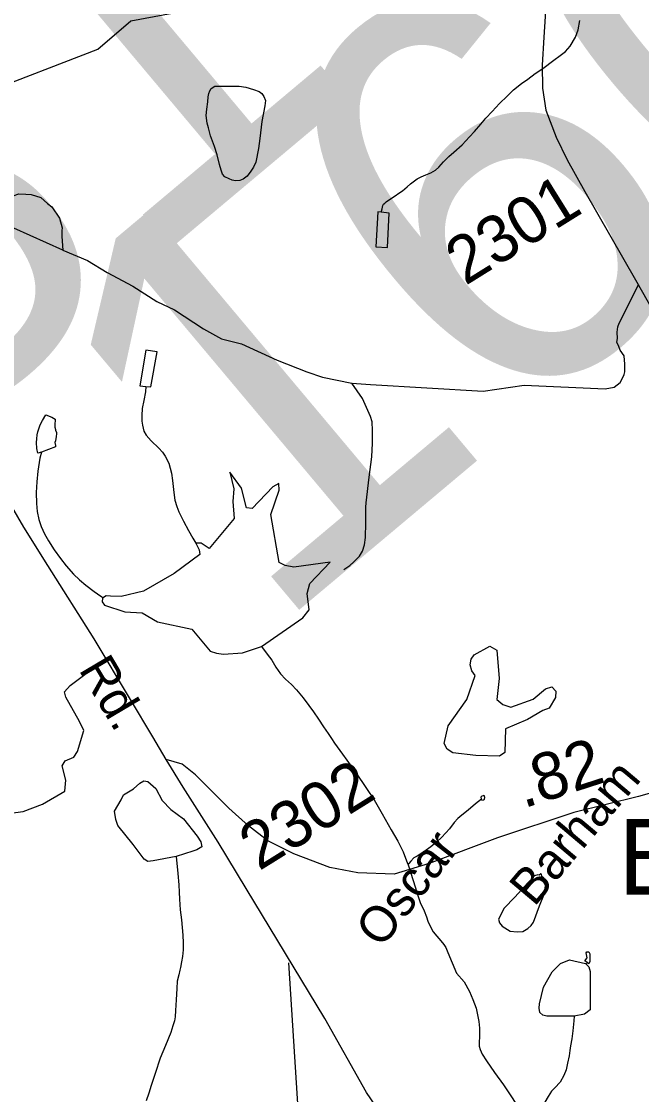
# Model space of a CAD drawing. Extents: x 2001466 to 31450019, y -30647475 to 847247.
# Drawn here: x 2171636 to 2174920, y 796489 to 802175 of the extents above; entities that cross this region are included whole.
import ezdxf

# ---------------------------------------------------------------- set-up
doc = ezdxf.new("R2010")
doc.units = 0
for name, color, linetype in [('Exist Civil Demographics Community Label', 7, 'Continuous'), ('Exist Hydrographic Misc Water Feature', 7, 'Continuous'), ('Exist Road Non-System Type 51', 7, 'Continuous'), ('Exist Road Primary NC Attributed', 7, 'Continuous'), ('Exist Road Primary NC Label', 7, 'Continuous'), ('Exist Road Secondary Mileage Hundredths English Label', 7, 'Continuous'), ('Exist Road Secondary Structure Culvert Number Label', 7, 'Continuous'), ('Exist Road Secondary Structure Standard Bridge Number Label', 7, 'Continuous'), ('Exist Road Secondary Type 51 Attributed', 7, 'Continuous'), ('Exist Road Secondary Type 51 Label', 7, 'Continuous'), ('Exist Road Secondary Type 51 Number Label', 7, 'Continuous')]:
    doc.layers.add(name, color=color, linetype=linetype)

msp = doc.modelspace()

# ---------------------------------------------------------------- linework, layer by layer
at = {"layer": 'Exist Hydrographic Misc Water Feature'}
for points in [[(2171199.3, 801995.9), (2171258.2, 801889.7), (2171425.3, 801791.1), (2172040.2, 802027.8), (2172215.3, 802178.4), (2172805.3, 802287.5)], [(2173541.8, 801164.7), (2173542.2, 801168.7), (2173545.7, 801182.8), (2173549.6, 801198.8), (2173553.5, 801206.7), (2173559.7, 801212.7), (2173567.5, 801218.8), (2173585.7, 801230.7), (2173615.4, 801251), (2173635.1, 801265), (2173653.4, 801277.3), (2173679, 801299.3), (2173697.3, 801313.6), (2173711, 801325.3), (2173731.1, 801341.7), (2173752.8, 801351.8), (2173777, 801362), (2173804.7, 801372), (2173828.7, 801386.2), (2173846.5, 801402.2), (2173872.2, 801430.4), (2173900.3, 801458.6), (2173925.9, 801482.7), (2173969.6, 801520.7), (2174009.3, 801563), (2174035.8, 801591), (2174069.2, 801631.4), (2174095.1, 801661.6), (2174128.7, 801697.9), (2174168.5, 801740.2), (2174208.5, 801778.4), (2174242.1, 801812.2), (2174283.9, 801846.4), (2174317.7, 801868.9), (2174357.7, 801899), (2174397.3, 801925.4), (2174455.3, 801969.4), (2174489, 801993.5), (2174516.9, 802015.7), (2174542.9, 802043.8), (2174570.4, 802092), (2174584.3, 802130), (2174594, 802180.1)], [(2172746.6, 801831.8), (2172788.3, 801832.4), (2172824.8, 801826.5), (2172864.3, 801814.8), (2172894.3, 801803), (2172908.4, 801792.8), (2172918.9, 801777), (2172928.9, 801755.2), (2172925, 801726.9), (2172909.7, 801644.9), (2172898.2, 801555), (2172892, 801501.1), (2172876.6, 801428.7), (2172864.5, 801402.6), (2172851.2, 801380.7), (2172830.7, 801354.6), (2172809.4, 801338.3), (2172793, 801332.3), (2172769.2, 801330.2), (2172751.1, 801334.1), (2172735.4, 801340.2), (2172713.4, 801352), (2172700.9, 801365.7), (2172692.9, 801387.6), (2172684.9, 801417.6), (2172672.8, 801467.7), (2172658.5, 801511.6), (2172638, 801569.5), (2172625.7, 801611.1), (2172619.5, 801635.2), (2172615, 801677.3), (2172617.5, 801709.4), (2172623.2, 801749), (2172625, 801775.1), (2172628.7, 801793.2), (2172632.8, 801807.2), (2172640.4, 801819.5), (2172660.7, 801831.4), (2172680.6, 801831.6), (2172702.3, 801831.6), (2172724.5, 801831.9), (2172746.6, 801831.8)], [(2173541.8, 801164.7), (2173524, 801166.6), (2173512.9, 800980.4), (2173575.3, 800976.7), (2173583.9, 801158.7), (2173541.8, 801164.7)], [(2172295.3, 800239.9), (2172321.4, 800238), (2172354.6, 800424.1), (2172294.5, 800433.6), (2172263.7, 800243.5), (2172295.3, 800239.9)], [(2172295.3, 800239.9), (2172292, 800211.7), (2172283.8, 800165.8), (2172276, 800124), (2172272.6, 800087.6), (2172272.8, 800057.6), (2172276.7, 800035.8), (2172284.7, 800003.8), (2172297.2, 799982), (2172323.2, 799952.2), (2172363.2, 799914.4), (2172383.3, 799892.3), (2172397.4, 799872.3), (2172415.7, 799834.7), (2172430.2, 799780.6), (2172436.2, 799742.8), (2172443, 799678.9), (2172448.7, 799639), (2172459.2, 799605), (2172469.4, 799577.1), (2172493.8, 799527.1), (2172519.9, 799477.4), (2172543.8, 799437.6), (2172558.7, 799409.7)], [(2171741.7, 799892.8), (2171722, 799886.9), (2171717.5, 799912.7), (2171715, 799944.7), (2171717.3, 799962.6), (2171719.1, 799984.7), (2171723, 800000.7), (2171734.7, 800036.7), (2171746.8, 800060.8), (2171764.4, 800091), (2171796.6, 800077.2), (2171814.5, 800067.2), (2171813, 800035.4), (2171813, 800025.2), (2171815.3, 800013.1), (2171816.7, 800009.3), (2171821, 799997.2), (2171821, 799989.1), (2171819.2, 799975.2), (2171815.5, 799953), (2171813.4, 799943.2), (2171815.5, 799927.1), (2171815.7, 799921.4), (2171741.7, 799892.8)], [(2171741.7, 799892.8), (2171733.9, 799860.7), (2171722, 799792.7), (2171716.7, 799734.7), (2171713, 799678.9), (2171715.2, 799621), (2171719.5, 799578.9), (2171727.5, 799535.1), (2171739.8, 799498.7), (2171757.9, 799459.1), (2171778.2, 799423.2), (2171808.5, 799375.2), (2171842.6, 799329.5), (2171872.9, 799289.6), (2171911.1, 799246.1), (2171943.4, 799216), (2171977.5, 799188.1), (2172021.8, 799154.7), (2172056.9, 799129)], [(2172906.5, 798863.3), (2173126.2, 799015.7), (2173159.3, 799057.1), (2173149.4, 799143.2), (2173163.6, 799197.5), (2173271, 799309.7), (2173077.8, 799283.4), (2173033.5, 799292.2), (2173001.5, 799307.3), (2172956.2, 799562.6), (2173001.5, 799691.4), (2172998.8, 799726.1), (2172968.1, 799708.1), (2172858.4, 799593.6), (2172827.4, 799598.4), (2172801.8, 799701.3), (2172739.2, 799786.9), (2172760.4, 799698), (2172755.5, 799631.7), (2172763, 799541.1), (2172629.7, 799381.7), (2172588.3, 799409.8), (2172558.7, 799409.7)], [(2172558.7, 799409.7), (2172576.6, 799374.4), (2172580, 799350.7), (2172445.2, 799250.1), (2172282.1, 799155.3), (2172163.4, 799127.1), (2172106.6, 799130.4), (2172084.5, 799131.8), (2172065.4, 799119.9), (2172064.2, 799099.6), (2172075.2, 799082.4), (2172183.7, 799047), (2172275.6, 799041), (2172356.8, 798994.4), (2172538.6, 798954.9), (2172635.1, 798837.4), (2172668.6, 798827.8), (2172705.8, 798822.4), (2172807.1, 798830.2), (2172906.5, 798863.3)], [(2172056.9, 799129), (2172059.5, 799127.1), (2172067.9, 799121.4)], [(2172906.5, 798863.3), (2172912.7, 798855.6), (2172937.3, 798821.9), (2172961.7, 798789.8), (2172983.9, 798754), (2173007.7, 798718.4), (2173033.9, 798690.5), (2173066.5, 798660.8), (2173092.4, 798633), (2173128.2, 798591), (2173158.6, 798551.1), (2173182.8, 798517.5), (2173209.2, 798477.4), (2173235.5, 798437.7), (2173259.7, 798402), (2173277.7, 798375.7), (2173293.9, 798350.1)], [(2174042.1, 798284.7), (2173921.2, 798299.8), (2173890.4, 798319.3), (2173875.3, 798348.2), (2173895.3, 798442.4), (2173994.5, 798583), (2174039.9, 798710.1), (2174022.1, 798734.9), (2174012.1, 798765), (2174017.1, 798796.4), (2174033.4, 798818.1), (2174116.2, 798864.2), (2174154.3, 798844), (2174166.4, 798693.5), (2174154.3, 798582.7), (2174185.2, 798555.4), (2174227.7, 798541.7), (2174347.1, 798584.2), (2174411.1, 798638.9), (2174444.9, 798649.5), (2174466.3, 798625.7), (2174465.1, 798593.5), (2174431.1, 798536.5), (2174397.3, 798524), (2174315.7, 798476.3), (2174199, 798427.3), (2174196.5, 798301.8), (2174167.3, 798282.5), (2174042.1, 798284.7)], [(2173293.9, 798350.1), (2173336.2, 798292.3), (2173404.9, 798196.7), (2173463.1, 798111.2), (2173503.3, 798051.1), (2173545.9, 797975.7), (2173594.1, 797891.7), (2173628.8, 797832.2), (2173657.1, 797774.4), (2173681.1, 797712.3), (2173683.5, 797706.2)], [(2172454.9, 797750.6), (2172333.5, 797727.1), (2172305.2, 797723.5), (2172285.7, 797736.5), (2172228.2, 797813.9), (2172145.5, 797914.6), (2172135.3, 797947.1), (2172129.3, 797991.3), (2172163.2, 798050.9), (2172176.7, 798077.7), (2172228.5, 798109), (2172262.3, 798139.2), (2172283.6, 798151.1), (2172305.2, 798146.8), (2172347.4, 798111.3), (2172381.8, 798046.4), (2172427.1, 797998.9), (2172494, 797949.2), (2172565.7, 797857.3), (2172585.7, 797827.2), (2172591.1, 797801.3), (2172564.1, 797786.2), (2172544.1, 797778.3), (2172454.9, 797750.6)], [(2174072, 798053.6), (2174041.7, 798030.2), (2174001.6, 797996.1), (2173967.9, 797969.9), (2173947.8, 797951.9), (2173928.1, 797929.7), (2173902.3, 797897.5), (2173884.3, 797875.5), (2173860.7, 797851.5), (2173834.6, 797825.4), (2173804.7, 797801.1), (2173779.1, 797783.1), (2173751, 797764.6), (2173731.1, 797752.6), (2173713.3, 797742.7), (2173697.5, 797726.4), (2173687, 797712.6), (2173683.5, 797706.2)], [(2174081.2, 798072.5), (2174074.8, 798069.7), (2174069.7, 798064.8), (2174071.2, 798055.2), (2174074.5, 798048.5), (2174083.2, 798050.3), (2174088.9, 798053.3), (2174089.8, 798063), (2174087.9, 798072.5), (2174084.4, 798073.2), (2174081.2, 798072.5)], [(2172454.9, 797750.6), (2172464.1, 797659.4), (2172470.2, 797599.6), (2172470.4, 797561.5), (2172472.5, 797523.8), (2172476.8, 797467.6), (2172483.1, 797413.9), (2172487.7, 797373.9), (2172489.9, 797333.7), (2172492, 797293.7), (2172492.2, 797255.9), (2172488.7, 797219.9), (2172484.4, 797191.7), (2172479, 797161.8), (2172474.5, 797147.8), (2172469, 797123.9), (2172461, 797089.8), (2172459.4, 797051.5), (2172455.9, 796991.6), (2172452.2, 796933.8), (2172450.1, 796901.6), (2172446.4, 796879.9), (2172438.2, 796853.5), (2172426.8, 796817.5), (2172399.3, 796749.5), (2172371.4, 796681.5), (2172344.1, 796601.2), (2172322.4, 796537.2), (2172310.5, 796497.1), (2172296.8, 796455)], [(2173683.5, 797706.2), (2173697.5, 797662.3), (2173722.1, 797588.8), (2173736.2, 797542.9), (2173748.5, 797507), (2173768.8, 797462.9), (2173780.9, 797431), (2173788.7, 797407.2), (2173799.2, 797385.3), (2173817.2, 797351.3), (2173835.5, 797327.5), (2173857.4, 797303.5), (2173873.6, 797283.6), (2173883.7, 797267.8), (2173891.6, 797249.6), (2173893.9, 797241.6)], [(2174248.4, 797534.7), (2174192, 797476.3), (2174161.9, 797418), (2174167.1, 797398.3), (2174182.2, 797380.6), (2174224.1, 797355), (2174260.8, 797351.1), (2174291, 797353.7), (2174318.5, 797368.8), (2174336.2, 797385.2), (2174347.4, 797402.2), (2174379.5, 797489.5), (2174405.7, 797554.4), (2174412.9, 797609.5), (2174412, 797625.1), (2174402.4, 797635.7), (2174392, 797644.4), (2174390.3, 797656.9), (2174386.7, 797657.6), (2174377.2, 797650.7), (2174371.6, 797652.8), (2174353.3, 797647.6), (2174317.2, 797610.8), (2174248.4, 797534.7)], [(2173893.9, 797241.6), (2173939.6, 797132.9), (2173980.4, 797086)], [(2174563.1, 796904.9), (2174419.5, 796904.9), (2174398.1, 796909), (2174381.5, 796923.4), (2174378.2, 796946.7), (2174379.8, 796970.1), (2174401.5, 797058.6), (2174446.5, 797138.5), (2174491.1, 797182.6), (2174538.6, 797202.1), (2174622.8, 797182.6), (2174640.6, 797164.9), (2174648.2, 797140.1), (2174648.2, 796938.3), (2174618.4, 796914.6), (2174563.1, 796904.9)], [(2174631.9, 797188), (2174620.5, 797198), (2174631.9, 797213.6), (2174627, 797239.5), (2174631.2, 797245.8), (2174640.5, 797244.4), (2174645.7, 797235.3), (2174645.7, 797193.3), (2174640.5, 797181.9), (2174631.9, 797188)], [(2174631.9, 797188), (2174626.5, 797178.9)], [(2173980.4, 797086), (2174008.9, 797034.3), (2174027, 796992.6), (2174043.6, 796946.7), (2174053.6, 796902.6), (2174057.9, 796876.8), (2174062, 796840.9), (2174062.3, 796800.7), (2174060.2, 796760.8), (2174061, 796744.9), (2174064.7, 796726.8), (2174077, 796702.7), (2174099, 796666.9), (2174141.4, 796605.4), (2174190, 796539.6), (2174227.9, 796481.9), (2174254, 796441.9), (2174276.5, 796398.3), (2174305, 796352.2), (2174331.3, 796308.5)], [(2174563.1, 796904.9), (2174562, 796879.7), (2174556.2, 796827.4), (2174550.3, 796783.7), (2174544.5, 796747.6), (2174540.2, 796721.5), (2174536.9, 796693.6), (2174529, 796655.5), (2174521.2, 796619.3), (2174509.3, 796589.5), (2174489.6, 796555.1), (2174461.7, 796525.3), (2174443.9, 796506.9), (2174426, 796479.1), (2174408.2, 796448.9), (2174384.4, 796410.8), (2174366.8, 796380.6), (2174354.7, 796352.4), (2174345, 796334.4), (2174339.1, 796322.3), (2174331.3, 796308.5)]]:
    msp.add_lwpolyline(points, dxfattribs=at)
at = {"layer": 'Exist Road Non-System Type 51'}
msp.add_line((2171854.8, 800962.7), (2171505.3, 801120.2), dxfattribs=at)
for points in [[(2171505.3, 801120.2), (2171542.4, 801216.1), (2171561.2, 801240.4), (2171621.7, 801261.6), (2171659.7, 801260.2), (2171687.8, 801258.6), (2171738, 801241.5), (2171774.6, 801210), (2171796.8, 801192.5), (2171837.9, 801133.1), (2171850.8, 801081.4), (2171850.3, 801066.8), (2171850.3, 801035.1), (2171854.8, 800962.7)], [(2171854.8, 800962.7), (2171985.9, 800908.4), (2172089.9, 800845), (2172225.6, 800772.6), (2172352.2, 800691.2), (2172447.1, 800645.9), (2172600.9, 800546.4), (2172694.7, 800492.3), (2172800.6, 800466.6), (2172990, 800379.9), (2173147.3, 800318.8), (2173230.8, 800289.9), (2173384.9, 800257.8)], [(2173384.9, 800257.8), (2173485, 800251.4), (2174082.2, 800216), (2174298.2, 800248.1), (2174728.4, 800228.9), (2174775.2, 800237.4), (2174807.3, 800262.4), (2174821.5, 800289.1), (2174828.5, 800303.8), (2174831.5, 800319), (2174832, 800350.6), (2174832.4, 800359.8), (2174830.7, 800380.5), (2174827.9, 800402.3), (2174807.3, 800433.3), (2174800.1, 800453), (2174789.4, 800475.7), (2174792.6, 800495.5), (2174790.5, 800529.1), (2174795.6, 800557.4), (2174802.2, 800575.8), (2174904.1, 800779.7)], [(2173343.6, 799271.1), (2173374.8, 799292.4), (2173396.2, 799312.1), (2173425.7, 799341.7), (2173442.1, 799368), (2173452, 799400.8), (2173458.6, 799440.2), (2173460.2, 799517.4), (2173460.2, 799601.2), (2173461.8, 799624.2), (2173478.3, 799760.5), (2173491.4, 799867.2), (2173494.7, 799941.1), (2173494.7, 800006.8), (2173493, 800052.8), (2173484.8, 800082.3), (2173470.1, 800113.5), (2173442.7, 800177.5), (2173384.9, 800257.8)], [(2171396.5, 797972.1), (2171521.4, 797972.1), (2171645.7, 797988.5), (2171747, 798027.7), (2171864.7, 798096.4), (2171871, 798155.3), (2171851.3, 798230.6), (2171867.7, 798256.8), (2171913.5, 798276.4), (2171933.1, 798305.9), (2171965.8, 798417.1), (2171942.9, 798466.2), (2171871, 798593.8), (2171864.4, 798623.2), (2171893.8, 798656), (2172086.3, 798800.4)], [(2173645, 796284.1), (2173434.8, 796120.2), (2173436.8, 796118.2), (2173394.3, 796099.2), (2173360.2, 796094.1), (2173162.5, 796106.9), (2173134.8, 796117.6), (2173119.3, 796135.9), (2173051.9, 797186.2)]]:
    msp.add_lwpolyline(points, dxfattribs=at)
at = {"layer": 'Exist Road Primary NC Attributed'}
for points in [[(2172401.8, 798263.4), (2172331.1, 798383.8), (2172213.9, 798582.7), (2172021.4, 798903.2), (2171775.5, 799292.7), (2171647.8, 799495.8), (2171507.6, 799734.6), (2171366.4, 799964.9), (2171146.6, 800323.1), (2170935, 800673)], [(2177130.2, 793672), (2177033.6, 793735.6), (2176411, 794160.7), (2175935.9, 794489.5), (2175221.3, 795000.5), (2174558.2, 795457.6), (2174239.7, 795679), (2174073.4, 795811), (2173929, 795947.1), (2173782.5, 796093.7), (2173638.1, 796255), (2173535.5, 796393.2), (2173463.3, 796500), (2173243.6, 796891.6), (2172826.1, 797580.6), (2172677.5, 797825.7), (2172492.3, 798116.8), (2172401.8, 798263.4)]]:
    msp.add_lwpolyline(points, dxfattribs=at)
at = {"layer": 'Exist Road Secondary Type 51 Attributed'}
for points in [[(2173654.5, 803876.8), (2173758.6, 803700.7), (2173995.4, 803349.2), (2174231.4, 802984.8), (2174294.2, 802893.8), (2174336, 802813.1), (2174372.7, 802701.8), (2174393.7, 802621.7), (2174411, 802482.3), (2174416.6, 802312.6), (2174403, 802091.7), (2174394.1, 801944), (2174395.1, 801821.5), (2174414, 801705.3), (2174467.9, 801560.8), (2174526.5, 801442.4), (2174619.6, 801273.8), (2174889, 800805.8), (2175297.7, 800082.5)], [(2176391.1, 798342.9), (2176323.1, 798316.8), (2176250.4, 798318.9), (2176031.7, 798329.3), (2175745, 798346.1), (2175577.5, 798348.2), (2175408, 798293.7), (2175249, 798199.5), (2175129.7, 798132.5), (2174904.7, 798067.5), (2174561.5, 797983.8), (2174157.6, 797849.7), (2173795.5, 797713.6), (2173610.3, 797657.1), (2173417.8, 797663.4), (2173269.2, 797692.7), (2173078.8, 797763.9), (2172940.7, 797833), (2172838.1, 797912.6), (2172733.5, 798006.8), (2172557.7, 798182.7), (2172486.5, 798239.3), (2172401.8, 798263.4)]]:
    msp.add_lwpolyline(points, dxfattribs=at)

# ---------------------------------------------------------------- texts
at = {"layer": 'Exist Civil Demographics Community Label'}
msp.add_text('Barham', height=400, dxfattribs=at).set_placement((2174797.4, 797548.7))
at = {"layer": 'Exist Road Primary NC Label'}
msp.add_text('Rd.', height=190, rotation=300.6517, dxfattribs=at).set_placement((2171936.2, 798741.1))
at = {"layer": 'Exist Road Secondary Mileage Hundredths English Label'}
msp.add_text('.82', height=250, rotation=17.9517, dxfattribs=at).set_placement((2174295.2, 798004.1))
at = {"layer": 'Exist Road Secondary Structure Culvert Number Label'}
msp.add_text('C981', height=2132.54, rotation=40, dxfattribs=at).set_placement((2168253.6, 797471.2))
at = {"layer": 'Exist Road Secondary Structure Standard Bridge Number Label'}
msp.add_text('160', height=2132.54, rotation=40, dxfattribs=at).set_placement((2172940.6, 798917.6))
at = {"layer": 'Exist Road Secondary Type 51 Label'}
for s, rotation, p in [('Barham', 49.8697, (2174351.5, 797479.2)), ('Oscar', 52.141, (2173542.6, 797258.5))]:
    msp.add_text(s, height=190, rotation=rotation, dxfattribs=at).set_placement(p)
at = {"layer": 'Exist Road Secondary Type 51 Number Label'}
for s, p in [('2301', (2173986.4, 800772.2)), ('2302', (2172893.8, 797671.1))]:
    msp.add_text(s, height=250, rotation=31.918, dxfattribs=at).set_placement(p)

doc.saveas('drawing.dxf')
